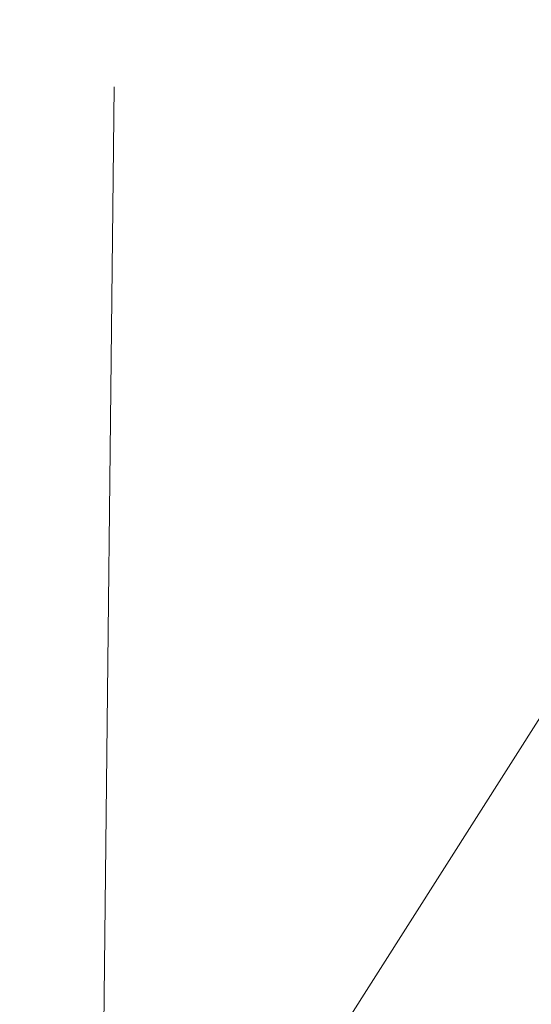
# Model space of a CAD drawing. Header units: metres. Extents: x 7527663 to 7537587, y 5492976 to 5503267.
# Tile 486 of 656: x 7531940.897 to 7531941.617, y 5499191.901 to 5499193.285. Entities that reach past the tile are written whole.
import ezdxf

# ---------------------------------------------------------------- set-up
doc = ezdxf.new("R2010")
doc.units = ezdxf.units.M
doc.linetypes.add('1.0_0.5', pattern=[1.5, 1, -0.5])
doc.linetypes.add('1.5_0.5', pattern=[2, 1.5, -0.5])

msp = doc.modelspace()

# ---------------------------------------------------------------- linework, layer by layer
at = {"layer": 'jezdnia', "color": 7, "linetype": '1.5_0.5', "lineweight": 18, "flags": 128}
msp.add_lwpolyline([(7531969.4, 5499308.58), (7531968.35, 5499320.05), (7531969.57, 5499325.86), (7531974.09, 5499338.62), (7531978.74, 5499346.86), (7531985.26, 5499354.31), (7531990.84, 5499361.62), (7531993.9, 5499367.2), (7531997.09, 5499369.33), (7531995.5, 5499370.53), (7531992.04, 5499367.07), (7531986.59, 5499359.23), (7531983.53, 5499355.64), (7531977.68, 5499349.79), (7531974.36, 5499344.47), (7531969.84, 5499334.5), (7531966.12, 5499324.26), (7531965.31, 5499309.77), (7531965.48, 5499307.05), (7531967.02, 5499301.85), (7531967.7, 5499298.27), (7531966.25, 5499291.8), (7531964.72, 5499285.92), (7531962.84, 5499279.1), (7531950.49, 5499247.12), (7531944.68, 5499230.6), (7531942.29, 5499217.88), (7531936.99, 5499205.72), (7531936.41, 5499196.09), (7531941.01, 5499191.33), (7531941.12, 5499201.28), (7531941.2, 5499205.12), (7531941.97, 5499208.27), (7531944.1, 5499212.49), (7531945.12, 5499216.57), (7531945.97, 5499221.94), (7531946.66, 5499227.39), (7531948.45, 5499233.95), (7531954.2, 5499249.3), (7531964.89, 5499274.16), (7531968.12, 5499286.69), (7531969.66, 5499295.12), (7531970.08, 5499300.06)], close=True, dxfattribs=at)
at = {"layer": 'skarpa nieumocniona', "color": 7, "linetype": '1.0_0.5', "lineweight": 18, "flags": 128}
msp.add_lwpolyline([(7531964.76, 5499235.39), (7531960.75, 5499222.49), (7531960.71, 5499220.75), (7531947.95, 5499202.24), (7531941.01, 5499191.33), (7531942.12, 5499190.17), (7531948.48, 5499200.82), (7531962.97, 5499219.86), (7531962.38, 5499221.3), (7531966.65, 5499234.3)], close=True, dxfattribs=at)
msp.add_lwpolyline([(7531964.76, 5499235.39), (7531960.75, 5499222.49), (7531960.71, 5499220.75), (7531947.95, 5499202.24), (7531941.01, 5499191.33), (7531942.12, 5499190.17), (7531948.48, 5499200.82), (7531962.97, 5499219.86), (7531962.38, 5499221.3), (7531966.65, 5499234.3)], close=True, dxfattribs=at)

doc.saveas('drawing.dxf')
